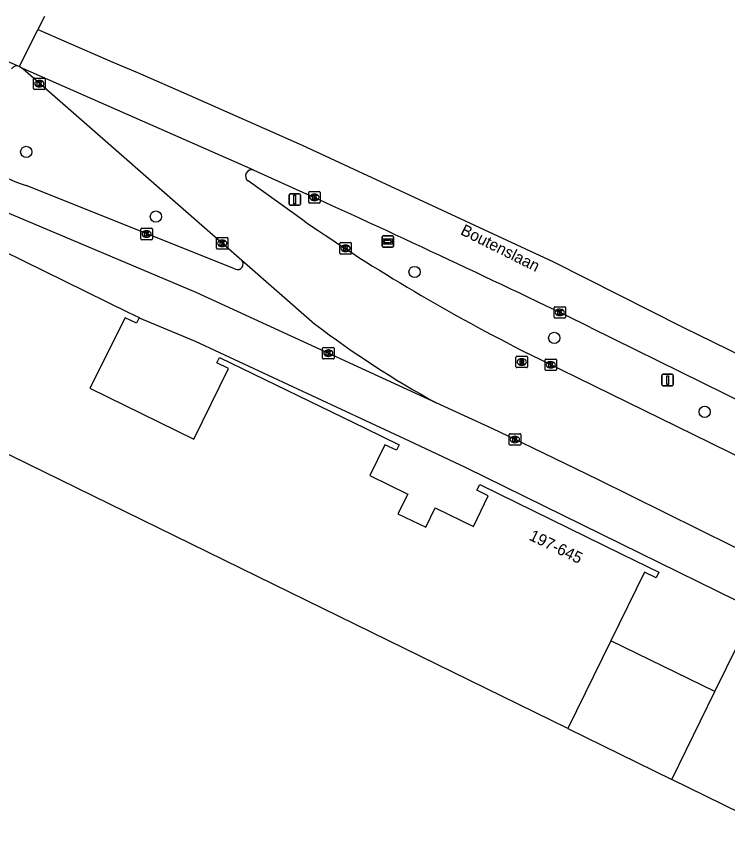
# Model space of a CAD drawing. Extents: x 160158 to 160921, y 381517 to 382041.
# Drawn here: x 160363.3 to 160425.2, y 381965.2 to 382037.1 of the extents above; entities that cross this region are included whole.
import ezdxf

# ---------------------------------------------------------------- set-up
doc = ezdxf.new("R2010")
doc.units = 0
for name, color, linetype in [('IMGEO_Boom', 7, 'Continuous'), ('IMGEO_Fietspad_open', 7, 'Continuous'), ('IMGEO_Kolk', 7, 'Continuous'), ('IMGEO_Openbare_ruimte_label', 7, 'Continuous'), ('IMGEO_Pand', 7, 'Continuous'), ('IMGEO_Pand_nummerreeks', 7, 'Continuous'), ('IMGEO_Pand_overbouw', 7, 'Continuous'), ('IMGEO_Rijbaan_lokaal_open', 7, 'Continuous'), ('IMGEO_Rijbaan_regionaal_gesloten', 7, 'Continuous'), ('IMGEO_Rioolput', 7, 'Continuous'), ('IMGEO_Verkeersbordpaal', 7, 'Continuous'), ('IMGEO_Voetpad_open', 7, 'Continuous'), ('IMGEO_Wegwijzer', 7, 'Continuous')]:
    doc.layers.add(name, color=color, linetype=linetype)

msp = doc.modelspace()

# ---------------------------------------------------------------- linework, layer by layer
at = {"layer": 'IMGEO_Boom'}
for centre in [(160364.172, 382025.359), (160375.452, 382019.726), (160397.974, 382014.907), (160410.134, 382009.17), (160423.231, 382002.732)]:
    msp.add_circle(centre, 0.489, dxfattribs=at)
at = {"layer": 'IMGEO_Fietspad_open'}
for points in [[(160382.38, 382015.143), (160364.155, 382022.427)], [(160399.863, 382003.519), (160378.965, 382013.132), (160357.444, 382022.211)]]:
    msp.add_lwpolyline(points, dxfattribs=at)
for centre, radius, start, end in [((160370.247, 382040.256), 18.841, 240.45968, 251.13402), ((160382.56, 382015.6), 0.492, 248.45891, 42.30216)]:
    msp.add_arc(centre, radius, start, end, dxfattribs=at)
at = {"layer": 'IMGEO_Kolk'}
for p, q in [((160364.886, 382031.789), (160365.738, 382031.789)), ((160364.811, 382030.863), (160364.811, 382031.715)), ((160365.299, 382031.569), (160365.324, 382031.569)), ((160365.812, 382031.715), (160365.812, 382030.863)), ((160365.738, 382030.789), (160364.886, 382030.789)), ((160365.322, 382031.009), (160365.297, 382031.009)), ((160388.757, 382020.975), (160388.757, 382021.827)), ((160388.832, 382021.901), (160389.684, 382021.901)), ((160389.245, 382021.681), (160389.27, 382021.681)), ((160389.758, 382021.827), (160389.758, 382020.975)), ((160389.268, 382021.121), (160389.243, 382021.121)), ((160389.684, 382020.901), (160388.832, 382020.901)), ((160374.147, 382017.785), (160374.147, 382018.637)), ((160374.222, 382018.711), (160375.074, 382018.711)), ((160374.635, 382018.491), (160374.66, 382018.491)), ((160375.148, 382018.637), (160375.148, 382017.785)), ((160375.074, 382017.711), (160374.222, 382017.711)), ((160374.658, 382017.931), (160374.633, 382017.931)), ((160380.729, 382016.966), (160380.729, 382017.818)), ((160380.804, 382017.892), (160381.656, 382017.892)), ((160381.217, 382017.672), (160381.242, 382017.672)), ((160381.73, 382017.818), (160381.73, 382016.966)), ((160391.47, 382016.544), (160391.47, 382017.396)), ((160391.545, 382017.47), (160392.397, 382017.47)), ((160392.471, 382017.396), (160392.471, 382016.544)), ((160381.656, 382016.892), (160380.804, 382016.892)), ((160381.24, 382017.112), (160381.215, 382017.112)), ((160391.981, 382016.69), (160391.956, 382016.69)), ((160391.958, 382017.25), (160391.983, 382017.25)), ((160392.397, 382016.47), (160391.545, 382016.47)), ((160410.122, 382010.958), (160410.122, 382011.81)), ((160410.197, 382011.884), (160411.049, 382011.884)), ((160410.61, 382011.664), (160410.635, 382011.664)), ((160411.123, 382011.81), (160411.123, 382010.958)), ((160411.049, 382010.884), (160410.197, 382010.884)), ((160410.633, 382011.104), (160410.608, 382011.104)), ((160389.972, 382007.412), (160389.972, 382008.264)), ((160390.047, 382008.338), (160390.899, 382008.338)), ((160390.46, 382008.118), (160390.485, 382008.118)), ((160390.973, 382008.264), (160390.973, 382007.412)), ((160390.899, 382007.338), (160390.047, 382007.338)), ((160390.483, 382007.558), (160390.458, 382007.558)), ((160409.413, 382007.328), (160410.265, 382007.328)), ((160409.338, 382006.402), (160409.338, 382007.254)), ((160409.826, 382007.108), (160409.851, 382007.108)), ((160410.339, 382007.254), (160410.339, 382006.402)), ((160410.265, 382006.328), (160409.413, 382006.328)), ((160409.849, 382006.548), (160409.824, 382006.548)), ((160406.288, 382000.827), (160407.14, 382000.827)), ((160406.213, 381999.901), (160406.213, 382000.753)), ((160406.701, 382000.607), (160406.726, 382000.607)), ((160407.214, 382000.753), (160407.214, 381999.901)), ((160407.14, 381999.827), (160406.288, 381999.827)), ((160406.724, 382000.047), (160406.699, 382000.047))]:
    msp.add_line(p, q, dxfattribs=at)
for points in [[(160364.886, 382031.789), (160365.738, 382031.789)], [(160364.811, 382030.863), (160364.811, 382031.715)], [(160365.132, 382031.489), (160365.255, 382031.489), (160365.255, 382031.338), (160365.385, 382031.489), (160365.549, 382031.489), (160365.403, 382031.338), (160365.556, 382031.089), (160365.404, 382031.089), (160365.319, 382031.253), (160365.255, 382031.186), (160365.255, 382031.089), (160365.132, 382031.089), (160365.132, 382031.489)], [(160365.812, 382031.715), (160365.812, 382030.863)], [(160365.738, 382030.789), (160364.886, 382030.789)], [(160388.757, 382020.975), (160388.757, 382021.827)], [(160388.832, 382021.901), (160389.684, 382021.901)], [(160389.758, 382021.827), (160389.758, 382020.975)], [(160389.078, 382021.601), (160389.201, 382021.601), (160389.201, 382021.45), (160389.331, 382021.601), (160389.495, 382021.601), (160389.349, 382021.45), (160389.502, 382021.201), (160389.35, 382021.201), (160389.265, 382021.365), (160389.201, 382021.298), (160389.201, 382021.201), (160389.078, 382021.201), (160389.078, 382021.601)], [(160389.684, 382020.901), (160388.832, 382020.901)], [(160374.147, 382017.785), (160374.147, 382018.637)], [(160374.222, 382018.711), (160375.074, 382018.711)], [(160374.468, 382018.411), (160374.591, 382018.411), (160374.591, 382018.26), (160374.721, 382018.411), (160374.885, 382018.411), (160374.739, 382018.26), (160374.892, 382018.011), (160374.74, 382018.011), (160374.655, 382018.175), (160374.591, 382018.108), (160374.591, 382018.011), (160374.468, 382018.011), (160374.468, 382018.411)], [(160375.148, 382018.637), (160375.148, 382017.785)], [(160375.074, 382017.711), (160374.222, 382017.711)], [(160380.729, 382016.966), (160380.729, 382017.818)], [(160380.804, 382017.892), (160381.656, 382017.892)], [(160381.05, 382017.592), (160381.173, 382017.592), (160381.173, 382017.441), (160381.303, 382017.592), (160381.467, 382017.592), (160381.321, 382017.441), (160381.474, 382017.192), (160381.322, 382017.192), (160381.237, 382017.356), (160381.173, 382017.289), (160381.173, 382017.192), (160381.05, 382017.192), (160381.05, 382017.592)], [(160381.73, 382017.818), (160381.73, 382016.966)], [(160391.47, 382016.544), (160391.47, 382017.396)], [(160391.545, 382017.47), (160392.397, 382017.47)], [(160392.471, 382017.396), (160392.471, 382016.544)], [(160381.656, 382016.892), (160380.804, 382016.892)], [(160391.791, 382017.17), (160391.914, 382017.17), (160391.914, 382017.019), (160392.044, 382017.17), (160392.208, 382017.17), (160392.062, 382017.019), (160392.215, 382016.77), (160392.063, 382016.77), (160391.978, 382016.934), (160391.914, 382016.867), (160391.914, 382016.77), (160391.791, 382016.77), (160391.791, 382017.17)], [(160392.397, 382016.47), (160391.545, 382016.47)], [(160410.122, 382010.958), (160410.122, 382011.81)], [(160410.197, 382011.884), (160411.049, 382011.884)], [(160411.123, 382011.81), (160411.123, 382010.958)], [(160411.049, 382010.884), (160410.197, 382010.884)], [(160410.443, 382011.584), (160410.566, 382011.584), (160410.566, 382011.433), (160410.696, 382011.584), (160410.86, 382011.584), (160410.714, 382011.433), (160410.867, 382011.184), (160410.715, 382011.184), (160410.63, 382011.348), (160410.566, 382011.281), (160410.566, 382011.184), (160410.443, 382011.184), (160410.443, 382011.584)], [(160389.972, 382007.412), (160389.972, 382008.264)], [(160390.047, 382008.338), (160390.899, 382008.338)], [(160390.293, 382008.038), (160390.416, 382008.038), (160390.416, 382007.887), (160390.546, 382008.038), (160390.71, 382008.038), (160390.564, 382007.887), (160390.717, 382007.638), (160390.565, 382007.638), (160390.48, 382007.802), (160390.416, 382007.735), (160390.416, 382007.638), (160390.293, 382007.638), (160390.293, 382008.038)], [(160390.973, 382008.264), (160390.973, 382007.412)], [(160390.899, 382007.338), (160390.047, 382007.338)], [(160409.413, 382007.328), (160410.265, 382007.328)], [(160409.338, 382006.402), (160409.338, 382007.254)], [(160409.659, 382007.028), (160409.782, 382007.028), (160409.782, 382006.877), (160409.912, 382007.028), (160410.076, 382007.028), (160409.93, 382006.877), (160410.083, 382006.628), (160409.931, 382006.628), (160409.846, 382006.792), (160409.782, 382006.725), (160409.782, 382006.628), (160409.659, 382006.628), (160409.659, 382007.028)], [(160410.339, 382007.254), (160410.339, 382006.402)], [(160410.265, 382006.328), (160409.413, 382006.328)], [(160406.288, 382000.827), (160407.14, 382000.827)], [(160406.213, 381999.901), (160406.213, 382000.753)], [(160406.534, 382000.527), (160406.657, 382000.527), (160406.657, 382000.376), (160406.787, 382000.527), (160406.951, 382000.527), (160406.805, 382000.376), (160406.958, 382000.127), (160406.806, 382000.127), (160406.721, 382000.291), (160406.657, 382000.224), (160406.657, 382000.127), (160406.534, 382000.127), (160406.534, 382000.527)], [(160407.214, 382000.753), (160407.214, 381999.901)], [(160407.14, 381999.827), (160406.288, 381999.827)]]:
    msp.add_lwpolyline(points, dxfattribs=at)
for centre, start, end in [((160364.888, 382031.713), 91.55205, 178.44795), ((160364.888, 382031.713), 91.55205, 178.44795), ((160365.736, 382031.713), 1.55205, 88.44795), ((160365.736, 382031.713), 1.55205, 88.44795), ((160364.888, 382030.865), 181.55205, 268.44795), ((160364.888, 382030.865), 181.55205, 268.44795), ((160365.736, 382030.865), 271.55205, 358.44795), ((160365.736, 382030.865), 271.55205, 358.44795), ((160388.834, 382021.825), 91.55205, 178.44795), ((160388.834, 382021.825), 91.55205, 178.44795), ((160389.682, 382021.825), 1.55205, 88.44795), ((160389.682, 382021.825), 1.55205, 88.44795), ((160388.834, 382020.977), 181.55205, 268.44795), ((160388.834, 382020.977), 181.55205, 268.44795), ((160389.682, 382020.977), 271.55205, 358.44795), ((160389.682, 382020.977), 271.55205, 358.44795), ((160374.224, 382018.635), 91.55205, 178.44795), ((160374.224, 382018.635), 91.55205, 178.44795), ((160375.072, 382018.635), 1.55205, 88.44795), ((160375.072, 382018.635), 1.55205, 88.44795), ((160374.224, 382017.787), 181.55205, 268.44795), ((160374.224, 382017.787), 181.55205, 268.44795), ((160375.072, 382017.787), 271.55205, 358.44795), ((160375.072, 382017.787), 271.55205, 358.44795), ((160380.806, 382017.816), 91.55205, 178.44795), ((160380.806, 382017.816), 91.55205, 178.44795), ((160381.654, 382017.816), 1.55205, 88.44795), ((160381.654, 382017.816), 1.55205, 88.44795), ((160391.547, 382017.394), 91.55205, 178.44795), ((160391.547, 382017.394), 91.55205, 178.44795), ((160392.395, 382017.394), 1.55205, 88.44795), ((160392.395, 382017.394), 1.55205, 88.44795), ((160380.806, 382016.968), 181.55205, 268.44795), ((160380.806, 382016.968), 181.55205, 268.44795), ((160381.654, 382016.968), 271.55205, 358.44795), ((160381.654, 382016.968), 271.55205, 358.44795), ((160391.547, 382016.546), 181.55205, 268.44795), ((160391.547, 382016.546), 181.55205, 268.44795), ((160392.395, 382016.546), 271.55205, 358.44795), ((160392.395, 382016.546), 271.55205, 358.44795), ((160410.199, 382011.808), 91.55205, 178.44795), ((160410.199, 382011.808), 91.55205, 178.44795), ((160411.047, 382011.808), 1.55205, 88.44795), ((160411.047, 382011.808), 1.55205, 88.44795), ((160410.199, 382010.96), 181.55205, 268.44795), ((160410.199, 382010.96), 181.55205, 268.44795), ((160411.047, 382010.96), 271.55205, 358.44795), ((160411.047, 382010.96), 271.55205, 358.44795), ((160390.049, 382008.262), 91.55205, 178.44795), ((160390.049, 382008.262), 91.55205, 178.44795), ((160390.897, 382008.262), 1.55205, 88.44795), ((160390.897, 382008.262), 1.55205, 88.44795), ((160390.049, 382007.414), 181.55205, 268.44795), ((160390.049, 382007.414), 181.55205, 268.44795), ((160390.897, 382007.414), 271.55205, 358.44795), ((160390.897, 382007.414), 271.55205, 358.44795), ((160409.415, 382007.252), 91.55205, 178.44795), ((160409.415, 382007.252), 91.55205, 178.44795), ((160410.263, 382007.252), 1.55205, 88.44795), ((160410.263, 382007.252), 1.55205, 88.44795), ((160409.415, 382006.404), 181.55205, 268.44795), ((160409.415, 382006.404), 181.55205, 268.44795), ((160410.263, 382006.404), 271.55205, 358.44795), ((160410.263, 382006.404), 271.55205, 358.44795), ((160406.29, 382000.751), 91.55205, 178.44795), ((160406.29, 382000.751), 91.55205, 178.44795), ((160407.138, 382000.751), 1.55205, 88.44795), ((160407.138, 382000.751), 1.55205, 88.44795), ((160406.29, 381999.903), 181.55205, 268.44795), ((160406.29, 381999.903), 181.55205, 268.44795), ((160407.138, 381999.903), 271.55205, 358.44795), ((160407.138, 381999.903), 271.55205, 358.44795)]:
    msp.add_arc(centre, 0.0765, start, end, dxfattribs=at)
for centre, major_axis, ratio, start_param, end_param in [((160365.298, 382031.289), (-0.387, 0.002), 0.722429, 4.712389, 7.853982), ((160365.323, 382031.289), (-0.39, 0.002), 0.717154, 1.570796, 4.712389), ((160389.244, 382021.401), (-0.387, 0.002), 0.722429, 4.712389, 7.853982), ((160389.269, 382021.401), (-0.39, 0.002), 0.717154, 1.570796, 4.712389), ((160374.634, 382018.211), (-0.387, 0.002), 0.722429, 4.712389, 7.853982), ((160374.659, 382018.211), (-0.39, 0.002), 0.717154, 1.570796, 4.712389), ((160381.216, 382017.392), (-0.387, 0.002), 0.722429, 4.712389, 7.853982), ((160381.241, 382017.392), (-0.39, 0.002), 0.717154, 1.570796, 4.712389), ((160391.957, 382016.97), (-0.387, 0.002), 0.722429, 4.712389, 7.853982), ((160391.982, 382016.97), (-0.39, 0.002), 0.717154, 1.570796, 4.712389), ((160410.609, 382011.384), (-0.387, 0.002), 0.722429, 4.712389, 7.853982), ((160410.634, 382011.384), (-0.39, 0.002), 0.717154, 1.570796, 4.712389), ((160390.459, 382007.838), (-0.387, 0.002), 0.722429, 4.712389, 7.853982), ((160390.484, 382007.838), (-0.39, 0.002), 0.717154, 1.570796, 4.712389), ((160409.825, 382006.828), (-0.387, 0.002), 0.722429, 4.712389, 7.853982), ((160409.85, 382006.828), (-0.39, 0.002), 0.717154, 1.570796, 4.712389), ((160406.7, 382000.327), (-0.387, 0.002), 0.722429, 4.712389, 7.853982), ((160406.725, 382000.327), (-0.39, 0.002), 0.717154, 1.570796, 4.712389)]:
    msp.add_ellipse(centre, major_axis=major_axis, ratio=ratio, start_param=start_param, end_param=end_param, dxfattribs=at)
at = {"layer": 'IMGEO_Pand'}
for points in [[(160358.953, 382017.212), (160359.146, 382017.608), (160358.163, 382018.089), (160358.403, 382018.579), (160373.026, 382011.418), (160374.008, 382010.938), (160374.001, 382010.924)], [(160374.001, 382010.924), (160373.777, 382010.45), (160372.779, 382010.922), (160369.716, 382004.784), (160378.762, 382000.348), (160381.77, 382006.502), (160380.772, 382006.988), (160381.008, 382007.473), (160393.678, 382001.309), (160396.624, 381999.863), (160396.396, 381999.382), (160395.398, 381999.856), (160394.076, 381997.19), (160397.397, 381995.557), (160396.516, 381993.85), (160398.967, 381992.689), (160399.757, 381994.386), (160403.101, 381992.762), (160404.387, 381995.421), (160403.399, 381995.928), (160403.646, 381996.408), (160416.031, 381990.337), (160419.245, 381988.763), (160419.012, 381988.279), (160418.006, 381988.763), (160415.075, 381982.802), (160411.313, 381975.155), (160351.45, 382004.482)], [(160420.365, 381970.72), (160424.119, 381978.376), (160427.047, 381984.347)], [(160488.917, 381937.136), (160420.365, 381970.72)]]:
    msp.add_lwpolyline(points, dxfattribs=at)
at = {"layer": 'IMGEO_Pand_overbouw'}
msp.add_lwpolyline([(160415.075, 381982.802), (160411.313, 381975.155), (160420.365, 381970.72), (160424.119, 381978.376)], close=True, dxfattribs=at)
at = {"layer": 'IMGEO_Rijbaan_lokaal_open'}
for points in [[(160363.862, 382032.615), (160382.924, 382015.931)], [(160388.429, 382019.3), (160383.498, 382022.828)], [(160382.924, 382015.931), (160389.262, 382010.39)], [(160447.085, 381988.461), (160445.476, 381989.29), (160443.866, 381990.117), (160423.757, 382000), (160407.842, 382007.822)], [(160463.584, 381972.567), (160461.898, 381973.443), (160453.485, 381977.588), (160441.879, 381983.091), (160428.582, 381989.594), (160413.942, 381996.852), (160407.395, 382000), (160404.804, 382001.246), (160399.863, 382003.519)]]:
    msp.add_lwpolyline(points, dxfattribs=at)
for centre, radius, start, end in [((160383.794, 382023.266), 0.529, 68.14995, 235.94222), ((160480.949, 382153.625), 163.105, 235.44187, 243.37044), ((160441.829, 382079.88), 87.132, 232.89367, 241.20804)]:
    msp.add_arc(centre, radius, start, end, dxfattribs=at)
at = {"layer": 'IMGEO_Rijbaan_regionaal_gesloten'}
for points in [[(160365.751, 382037.141), (160365.184, 382036.01)], [(160363.574, 382032.799), (160365.184, 382036.01)], [(160365.184, 382036.01), (160365.334, 382035.944), (160367.446, 382035.013), (160371.7, 382033.181), (160373.842, 382032.281), (160378.358, 382030.283), (160388.189, 382025.933), (160410.064, 382015.797), (160421.334, 382010.113), (160435.823, 382003.008), (160452.111, 381994.482), (160475.912, 381982.085), (160481.941, 381978.945), (160497.302, 381970.609), (160502.017, 381968.051), (160530.995, 381953.177), (160555.806, 381940.957), (160581.541, 381928.321), (160591.887, 381923.241), (160619.539, 381909.789), (160639.905, 381900.067)], [(160359.861, 382034.392), (160363.574, 382032.799)], [(160363.574, 382032.799), (160363.862, 382032.615)], [(160383.991, 382023.757), (160363.862, 382032.615)], [(160383.991, 382023.757), (160388.526, 382021.711)], [(160413.304, 382010.083), (160428.844, 382002.405), (160433.281, 382000)]]:
    msp.add_lwpolyline(points, dxfattribs=at)
msp.add_arc((159927.854, 381007.855), 1113.608, 64.155794, 65.564071, dxfattribs=at)
at = {"layer": 'IMGEO_Rioolput'}
for p, q in [((160406.807, 382006.652), (160406.807, 382007.504)), ((160406.882, 382007.578), (160407.734, 382007.578)), ((160407.295, 382007.358), (160407.32, 382007.358)), ((160407.808, 382007.504), (160407.808, 382006.652)), ((160407.734, 382006.578), (160406.882, 382006.578)), ((160407.318, 382006.798), (160407.293, 382006.798))]:
    msp.add_line(p, q, dxfattribs=at)
for points in [[(160406.807, 382006.652), (160406.807, 382007.504)], [(160406.882, 382007.578), (160407.734, 382007.578)], [(160407.808, 382007.504), (160407.808, 382006.652)], [(160407.734, 382006.578), (160406.882, 382006.578)], [(160407.396, 382007.276), (160407.144, 382007.278), (160407.144, 382006.878)], [(160407.144, 382006.878), (160407.268, 382006.878), (160407.268, 382007.04), (160407.279, 382007.04)], [(160407.322, 382007.197), (160407.268, 382007.197), (160407.268, 382007.116)], [(160407.268, 382007.116), (160407.32, 382007.116)], [(160407.326, 382007.011), (160407.397, 382006.878), (160407.537, 382006.878), (160407.472, 382007.004)]]:
    msp.add_lwpolyline(points, dxfattribs=at)
for centre, radius, start, end in [((160406.884, 382007.502), 0.0765, 91.55205, 178.44795), ((160406.884, 382007.502), 0.0765, 91.55205, 178.44795), ((160407.732, 382007.502), 0.0765, 1.55205, 88.44795), ((160407.732, 382007.502), 0.0765, 1.55205, 88.44795), ((160406.884, 382006.654), 0.0765, 181.55205, 268.44795), ((160406.884, 382006.654), 0.0765, 181.55205, 268.44795), ((160407.278, 382006.987), 0.0533, 26.02933, 88.69889), ((160407.304, 382007.305), 0.19, 274.7715, 282.96867), ((160407.328, 382007.101), 0.0964, 77.00612, 93.18647), ((160407.342, 382007.158), 0.0378, 276.66336, 79.67722), ((160407.395, 382007.166), 0.109, 350.36119, 89.41601), ((160407.393, 382007.166), 0.112, 277.58423, 350.98172), ((160407.377, 382006.951), 0.108, 29.51342, 73.79051), ((160407.732, 382006.654), 0.0765, 271.55205, 358.44795), ((160407.732, 382006.654), 0.0765, 271.55205, 358.44795)]:
    msp.add_arc(centre, radius, start, end, dxfattribs=at)
for centre, major_axis, ratio, start_param, end_param in [((160407.294, 382007.078), (-0.387, 0.002), 0.722429, 4.712389, 7.853982), ((160407.319, 382007.078), (-0.39, 0.002), 0.717154, 1.570796, 4.712389)]:
    msp.add_ellipse(centre, major_axis=major_axis, ratio=ratio, start_param=start_param, end_param=end_param, dxfattribs=at)
at = {"layer": 'IMGEO_Verkeersbordpaal'}
for p, q in [((160387.154, 382021.714), (160387.944, 382021.714)), ((160387.944, 382021.714), (160387.154, 382021.714)), ((160387.054, 382020.814), (160387.054, 382021.614)), ((160387.054, 382021.614), (160387.054, 382020.814)), ((160388.044, 382021.614), (160388.044, 382020.814)), ((160388.044, 382020.814), (160388.044, 382021.614)), ((160387.944, 382020.714), (160387.154, 382020.714)), ((160387.154, 382020.714), (160387.944, 382020.714)), ((160419.506, 382005.098), (160419.506, 382005.898)), ((160419.506, 382005.898), (160419.506, 382005.098)), ((160419.606, 382005.998), (160420.396, 382005.998)), ((160420.396, 382005.998), (160419.606, 382005.998)), ((160420.496, 382005.898), (160420.496, 382005.098)), ((160420.496, 382005.098), (160420.496, 382005.898)), ((160420.396, 382004.998), (160419.606, 382004.998)), ((160419.606, 382004.998), (160420.396, 382004.998))]:
    msp.add_line(p, q, dxfattribs=at)
for points in [[(160387.474, 382021.589), (160387.624, 382021.589), (160387.624, 382020.839), (160387.474, 382020.839), (160387.474, 382021.589)], [(160419.926, 382005.873), (160420.076, 382005.873), (160420.076, 382005.123), (160419.926, 382005.123), (160419.926, 382005.873)]]:
    msp.add_lwpolyline(points, dxfattribs=at)
for centre, start, end in [((160387.154, 382021.614), 90, 180), ((160387.154, 382021.614), 90, 180), ((160387.944, 382021.614), 0, 90), ((160387.944, 382021.614), 360, 90), ((160387.154, 382020.814), 180, 270), ((160387.154, 382020.814), 180, 270), ((160387.944, 382020.814), 270, 0), ((160387.944, 382020.814), 270, 0), ((160419.606, 382005.898), 90, 180), ((160419.606, 382005.898), 90, 180), ((160420.396, 382005.898), 0, 90), ((160420.396, 382005.898), 360, 90), ((160419.606, 382005.098), 180, 270), ((160419.606, 382005.098), 180, 270), ((160420.396, 382005.098), 270, 0), ((160420.396, 382005.098), 270, 0)]:
    msp.add_arc(centre, 0.1, start, end, dxfattribs=at)
at = {"layer": 'IMGEO_Voetpad_open'}
msp.add_lwpolyline([(160374.001, 382010.924), (160378.888, 382008.882), (160397.931, 382000), (160402.448, 381997.893), (160498.282, 381950.798)], dxfattribs=at)
msp.add_arc((160363.357, 382032.276), 0.566, 67.47856, 145.47303, dxfattribs=at)
at = {"layer": 'IMGEO_Wegwijzer'}
for p, q in [((160395.151, 382017.16), (160395.151, 382017.96)), ((160395.151, 382017.96), (160395.151, 382017.16)), ((160395.251, 382018.06), (160396.041, 382018.06)), ((160396.041, 382018.06), (160395.251, 382018.06)), ((160396.141, 382017.96), (160396.141, 382017.16)), ((160396.141, 382017.16), (160396.141, 382017.96)), ((160396.041, 382017.06), (160395.251, 382017.06)), ((160395.251, 382017.06), (160396.041, 382017.06))]:
    msp.add_line(p, q, dxfattribs=at)
for points in [[(160395.252, 382017.792), (160396.04, 382017.792), (160396.04, 382017.328), (160395.252, 382017.328), (160395.252, 382017.792)], [(160395.317, 382017.644), (160395.317, 382017.56), (160395.317, 382017.476), (160395.728, 382017.476), (160395.728, 382017.393), (160395.975, 382017.56), (160395.728, 382017.727), (160395.728, 382017.644), (160395.317, 382017.644)]]:
    msp.add_lwpolyline(points, dxfattribs=at)
for centre, start, end in [((160395.251, 382017.96), 90, 180), ((160395.251, 382017.96), 90, 180), ((160396.041, 382017.96), 0, 90), ((160396.041, 382017.96), 360, 90), ((160395.251, 382017.16), 180, 270), ((160395.251, 382017.16), 180, 270), ((160396.041, 382017.16), 270, 0), ((160396.041, 382017.16), 270, 0)]:
    msp.add_arc(centre, 0.1, start, end, dxfattribs=at)

# ---------------------------------------------------------------- texts
at = {"layer": 'IMGEO_Openbare_ruimte_label'}
msp.add_text('Boutenslaan', height=1, rotation=333.3837, dxfattribs=at).set_placement((160401.899, 382018.217))
at = {"layer": 'IMGEO_Pand_nummerreeks'}
msp.add_text('197-645', height=1, rotation=334.05647, dxfattribs=at).set_placement((160407.871, 381991.625))

doc.saveas('drawing.dxf')
